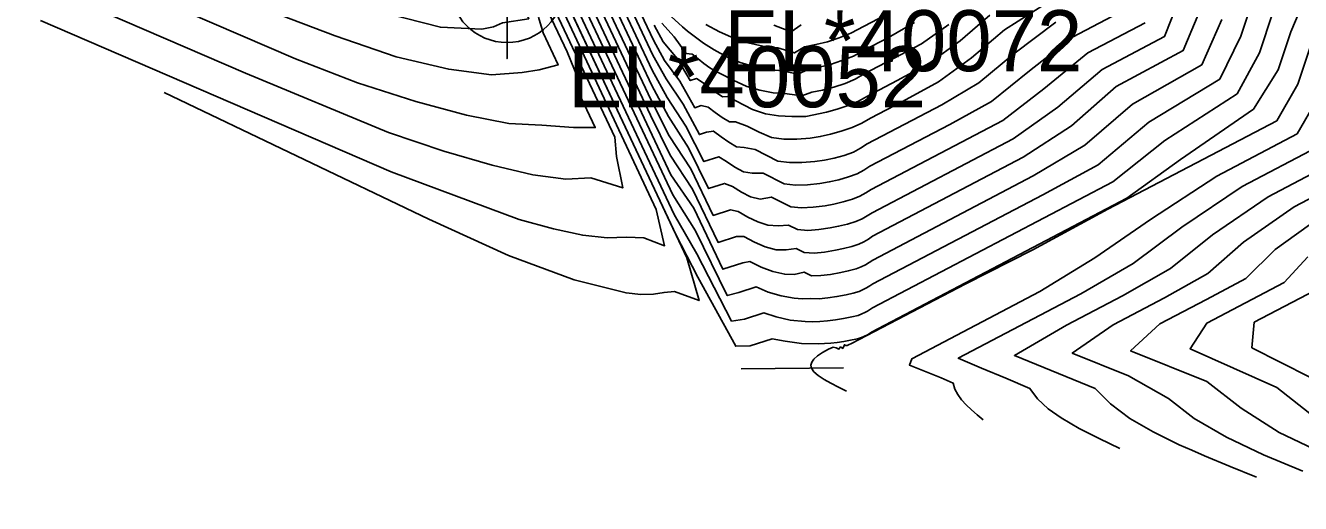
# Model space of a CAD drawing. Extents: x 2356077 to 2359823, y 225951 to 227822.
# Drawn here: x 2357968.7 to 2358021, y 226096.2 to 226115.8 of the extents above; entities that cross this region are included whole.
import ezdxf

# ---------------------------------------------------------------- set-up
doc = ezdxf.new("R2010")
doc.units = 0
for name, color, linetype in [('DTM Contours Major', 7, 'Continuous'), ('DTM Contours Minor', 7, 'Continuous'), ('Exist DTM Breakline', 7, 'Continuous'), ('Exist DTM Breakline Cogo Comment', 7, 'Continuous'), ('Exist DTM Breakline Cogo Point CELL', 7, 'Continuous'), ('Exist DTM Breakline Underwater', 7, 'Continuous'), ('Exist DTM Breakline Underwater Cogo Comment', 7, 'Continuous'), ('Exist DTM Drainline', 7, 'Continuous'), ('PH Exist DTM Breakline', 7, 'Continuous')]:
    doc.layers.add(name, color=color, linetype=linetype)

msp = doc.modelspace()

# ---------------------------------------------------------------- linework, layer by layer
at = {"layer": 'DTM Contours Major'}
for points in [[(2357965.064, 226120.795), (2357979.778, 226114.449), (2357982.33, 226113.459), (2357984.715, 226112.697), (2357986.796, 226112.133), (2357988.533, 226111.797), (2357989.89, 226111.723), (2357991.183, 226111.638), (2357992.075, 226111.629), (2357991.502, 226112.849), (2357991.373, 226113.63), (2357990.918, 226114.73), (2357990.025, 226116.63)], [(2357992.136, 226118.159), (2357994.39, 226113.363), (2357995.072, 226112.084), (2357995.894, 226110.802), (2357996.723, 226109.132), (2357997.373, 226109.343), (2357997.696, 226109.215), (2357998.065, 226108.985), (2357998.44, 226108.792), (2357998.84, 226108.698), (2357999.301, 226108.782), (2358000.088, 226108.386), (2358000.535, 226108.343), (2358001.005, 226108.366), (2358001.496, 226108.428), (2358001.861, 226108.497), (2358002.238, 226108.586), (2358002.628, 226108.696), (2358002.92, 226108.814), (2358003.166, 226108.949), (2358003.392, 226109.097), (2358008.786, 226111.924), (2358010.473, 226113.225), (2358012.273, 226114.69), (2358014.631, 226115.926)], [(2357990.792, 226117.69), (2357995.315, 226108.063), (2357996.24, 226106.458), (2357997.668, 226103.696), (2357998.194, 226103.774), (2357998.985, 226104.03), (2357999.489, 226103.866), (2358000.071, 226103.735), (2358000.678, 226103.675), (2358000.976, 226103.671), (2358001.282, 226103.681), (2358001.597, 226103.707), (2358001.92, 226103.747), (2358002.253, 226103.802), (2358002.596, 226103.871), (2358002.849, 226103.93), (2358003.002, 226103.988), (2358003.128, 226104.048), (2358003.239, 226104.11), (2358003.439, 226104.236), (2358013.292, 226109.401), (2358015.43, 226111.099), (2358018.4, 226113.017), (2358019.311, 226114.695), (2358019.863, 226116.343)], [(2357994.799, 226115.908), (2357995.309, 226115.353), (2357995.802, 226114.668), (2357996.052, 226114.643), (2357996.29, 226114.444), (2357996.53, 226114.259), (2357996.772, 226114.086), (2357997.007, 226113.938), (2357997.225, 226113.837), (2357997.735, 226113.58), (2357998.284, 226113.314), (2357998.818, 226113.158), (2357999.37, 226113.058), (2357999.939, 226113.015), (2358000.541, 226112.936), (2358000.958, 226113.085), (2358001.4, 226113.169), (2358001.852, 226113.285), (2358002.316, 226113.433), (2358002.739, 226113.614), (2358003.105, 226113.831), (2358005.453, 226115.062), (2358006.578, 226115.864)], [(2358022.492, 226110.277), (2358019.663, 226108.794), (2358017.379, 226107.238), (2358015.66, 226105.85), (2358013.696, 226104.729), (2358011.403, 226103.526), (2358009.264, 226102.281), (2358012.576, 226100.938), (2358013.207, 226100.299), (2358014, 226099.706), (2358014.958, 226099.151), (2358016.022, 226098.629), (2358016.534, 226098.398), (2358017.053, 226098.171), (2358018.112, 226097.73), (2358019.184, 226097.296)]]:
    msp.add_lwpolyline(points, dxfattribs=at)
at = {"layer": 'DTM Contours Minor'}
for points in [[(2357968.486, 226123.42), (2357969.684, 226122.463), (2357971.022, 226121.55), (2357972.487, 226120.676), (2357975.027, 226119.524), (2357983.529, 226116.315), (2357985.727, 226115.747), (2357987.417, 226115.672), (2357987.899, 226115.762), (2357988.269, 226115.919), (2357989.35, 226116.095), (2357988.759, 226117.354), (2357988.668, 226117.449), (2357988.584, 226117.652), (2357988.491, 226117.9), (2357988.377, 226118.162), (2357988.212, 226118.336), (2357984.507, 226123.042), (2357982.651, 226125.46), (2357980.576, 226128.035), (2357978.607, 226130.537), (2357976.234, 226133.394), (2357976.13, 226133.505)], [(2357956.941, 226122.831), (2357977.733, 226113.863), (2357983.59, 226111.426), (2357985.868, 226110.668), (2357987.846, 226110.087), (2357989.515, 226109.698), (2357990.867, 226109.519), (2357991.893, 226109.568), (2357993.202, 226109.156), (2357992.951, 226110.444), (2357992.872, 226111.238), (2357990.223, 226116.872)], [(2357992.403, 226118.257), (2357994.412, 226113.981), (2357995.028, 226112.862), (2357995.789, 226111.691), (2357996.532, 226110.237), (2357997.137, 226110.433), (2357997.463, 226110.235), (2357997.805, 226110.011), (2357998.152, 226109.817), (2357998.515, 226109.76), (2357998.958, 226109.757), (2357999.821, 226109.322), (2358000.289, 226109.275), (2358000.778, 226109.285), (2358001.289, 226109.339), (2358001.668, 226109.405), (2358002.06, 226109.493), (2358002.465, 226109.605), (2358002.808, 226109.733), (2358003.083, 226109.88), (2358003.333, 226110.043), (2358006.615, 226111.763), (2358008.324, 226112.705), (2358009.881, 226113.956), (2358011.638, 226115.334), (2358013.833, 226116.485)], [(2357992.67, 226118.355), (2357994.434, 226114.6), (2357994.981, 226113.635), (2357995.681, 226112.586), (2357996.344, 226111.342), (2357996.632, 226111.436), (2357996.921, 226111.49), (2357997.233, 226111.248), (2357997.549, 226111.032), (2357997.869, 226110.841), (2357998.181, 226110.818), (2357998.626, 226110.726), (2357999.56, 226110.255), (2358000.046, 226110.199), (2358000.552, 226110.193), (2358001.079, 226110.235), (2358001.469, 226110.295), (2358001.872, 226110.38), (2358002.288, 226110.491), (2358002.661, 226110.625), (2358002.958, 226110.784), (2358003.226, 226110.964), (2358006.28, 226112.564), (2358007.809, 226113.459), (2358009.236, 226114.653), (2358010.967, 226115.959)], [(2357992.938, 226118.452), (2357994.461, 226115.21), (2357994.917, 226114.385), (2357995.547, 226113.539), (2357996.152, 226112.447), (2357996.419, 226112.534), (2357996.703, 226112.47), (2357996.99, 226112.245), (2357997.281, 226112.043), (2357997.576, 226111.861), (2357997.829, 226111.871), (2357998.299, 226111.692), (2357998.798, 226111.441), (2357999.303, 226111.224), (2357999.813, 226111.162), (2358000.342, 226111.153), (2358000.894, 226111.199), (2358001.302, 226111.265), (2358001.723, 226111.361), (2358002.157, 226111.485), (2358002.605, 226111.637), (2358003.006, 226111.812), (2358003.358, 226112.01), (2358004.68, 226112.703), (2358006.15, 226113.501), (2358007.509, 226114.49), (2358008.856, 226115.638), (2358010.536, 226116.71)], [(2357990.517, 226117.609), (2357995.372, 226107.276), (2357996.276, 226105.503), (2357997.839, 226102.665), (2357998.425, 226102.682), (2357999.328, 226102.975), (2357999.865, 226102.869), (2358000.527, 226102.772), (2358001.226, 226102.758), (2358001.479, 226102.771), (2358001.737, 226102.793), (2358002, 226102.825), (2358002.27, 226102.865), (2358002.546, 226102.915), (2358002.829, 226102.973), (2358002.993, 226103.019), (2358003.093, 226103.064), (2358003.26, 226103.153), (2358003.404, 226103.241), (2358013.878, 226108.731), (2358016.079, 226110.317), (2358019.072, 226112.392), (2358020.077, 226113.999), (2358020.598, 226115.553), (2358021.258, 226117.121)], [(2357991.063, 226117.778), (2357995.25, 226108.868), (2357996.183, 226107.396), (2357997.49, 226104.74), (2357997.966, 226104.867), (2357998.671, 226105.096), (2357999.171, 226104.881), (2357999.695, 226104.726), (2358000.236, 226104.634), (2358000.565, 226104.607), (2358000.914, 226104.624), (2358001.25, 226104.615), (2358001.609, 226104.649), (2358001.981, 226104.703), (2358002.366, 226104.777), (2358002.651, 226104.843), (2358002.895, 226104.913), (2358003.061, 226104.985), (2358003.203, 226105.061), (2358003.333, 226105.14), (2358003.456, 226105.222), (2358010.432, 226108.879), (2358012.702, 226110.109), (2358014.77, 226111.853), (2358017.684, 226113.618), (2358018.542, 226115.385), (2358019.124, 226117.122)], [(2357991.333, 226117.87), (2357995.173, 226109.698), (2357996.112, 226108.322), (2357997.303, 226105.819), (2357998.129, 226106.087), (2357998.413, 226106.133), (2357998.879, 226105.904), (2357999.356, 226105.732), (2357999.848, 226105.616), (2358000.229, 226105.611), (2358000.637, 226105.704), (2358000.938, 226105.553), (2358001.322, 226105.563), (2358001.723, 226105.613), (2358002.141, 226105.688), (2358002.45, 226105.756), (2358002.768, 226105.838), (2358002.978, 226105.919), (2358003.153, 226106.007), (2358003.311, 226106.102), (2358003.459, 226106.201), (2358010.033, 226109.647), (2358012.155, 226110.909), (2358014.107, 226112.59), (2358016.943, 226114.207), (2358017.771, 226116.069)], [(2357991.601, 226117.965), (2357994.338, 226112.14), (2357995.141, 226110.506), (2357996.065, 226109.105), (2357997.109, 226106.923), (2357997.872, 226107.171), (2357998.17, 226107.163), (2357998.6, 226106.93), (2357999.039, 226106.747), (2357999.489, 226106.612), (2357999.903, 226106.617), (2358000.315, 226106.668), (2358000.645, 226106.502), (2358001.049, 226106.485), (2358001.476, 226106.528), (2358001.921, 226106.6), (2358002.251, 226106.671), (2358002.593, 226106.756), (2358002.879, 226106.849), (2358003.09, 226106.949), (2358003.276, 226107.057), (2358003.45, 226107.173), (2358009.628, 226110.412), (2358011.603, 226111.696), (2358013.44, 226113.314), (2358016.186, 226114.787), (2358016.999, 226116.747)], [(2357991.869, 226118.062), (2357994.365, 226112.749), (2357995.11, 226111.299), (2357995.989, 226109.933), (2357996.916, 226108.027), (2357997.62, 226108.256), (2357997.932, 226108.191), (2357998.33, 226107.958), (2357998.735, 226107.768), (2357999.156, 226107.633), (2357999.575, 226107.607), (2357999.999, 226107.629), (2358000.363, 226107.446), (2358000.788, 226107.412), (2358001.237, 226107.446), (2358001.706, 226107.514), (2358002.055, 226107.584), (2358002.415, 226107.673), (2358002.763, 226107.776), (2358003.013, 226107.885), (2358003.228, 226108.007), (2358003.428, 226108.139), (2358009.215, 226111.172), (2358011.044, 226112.469), (2358012.856, 226114.019), (2358015.415, 226115.36), (2358016.224, 226117.419)], [(2357969.333, 226116.018), (2357983.705, 226109.819), (2357988.96, 226107.863), (2357990.365, 226107.473), (2357991.565, 226107.217), (2357992.56, 226107.104), (2357993.352, 226107.141), (2357994.068, 226107.11), (2357994.92, 226106.788), (2357994.577, 226108.276), (2357990.602, 226116.734)], [(2357991.213, 226116.1), (2357995.824, 226106.287), (2357996.329, 226104.537), (2357995.323, 226104.916), (2357994.894, 226104.874), (2357994.461, 226104.796), (2357993.943, 226104.79), (2357993.342, 226104.854), (2357991.206, 226105.391), (2357988.513, 226106.383), (2357985.246, 226107.872), (2357974.393, 226113.072)], [(2357978.71, 226116.414), (2357981.411, 226115.395), (2357983.916, 226114.534), (2357986.068, 226114.022), (2357987.818, 226113.793), (2357989.078, 226113.896), (2357989.779, 226114.005), (2357990.552, 226114.203), (2357989.933, 226115.521), (2357989.752, 226116.155)], [(2357994.485, 226115.825), (2357994.86, 226115.148), (2357995.427, 226114.461), (2357995.972, 226113.556), (2357996.231, 226113.64), (2357996.497, 226113.46), (2357996.76, 226113.254), (2357997.027, 226113.065), (2357997.297, 226112.892), (2357997.491, 226112.901), (2357998.529, 226112.378), (2357999.055, 226112.188), (2357999.585, 226112.107), (2358000.133, 226112.081), (2358000.704, 226112.089), (2358001.553, 226112.264), (2358001.996, 226112.385), (2358002.452, 226112.536), (2358002.871, 226112.715), (2358003.237, 226112.923), (2358004.46, 226113.565), (2358005.797, 226114.286), (2358007.034, 226115.192), (2358008.26, 226116.244)], [(2357995.193, 226116.191), (2357995.649, 226115.768), (2357995.862, 226115.586), (2357996.076, 226115.414), (2357996.291, 226115.251), (2357996.508, 226115.097), (2357996.727, 226114.952), (2357996.948, 226114.817), (2357997.476, 226114.535), (2357998.02, 226114.305), (2357998.58, 226114.13), (2357999.156, 226114.013), (2357999.748, 226113.958), (2358000.387, 226113.816), (2358000.801, 226114.019), (2358001.255, 226114.104), (2358001.718, 226114.223), (2358002.19, 226114.376), (2358002.658, 226114.563), (2358003.069, 226114.789), (2358004.094, 226115.327), (2358005.164, 226115.935)], [(2357996.613, 226115.864), (2357997.176, 226115.554), (2357997.753, 226115.297), (2357998.344, 226115.099), (2357998.949, 226114.964), (2357999.567, 226114.896), (2358000.244, 226114.69), (2358000.656, 226114.946), (2358001.12, 226115.031), (2358001.592, 226115.152), (2358002.071, 226115.31), (2358002.557, 226115.502), (2358003.938, 226116.222)], [(2358021.887, 226116.414), (2358020.879, 226113.407), (2358020.019, 226111.911), (2358013.096, 226108.283), (2358010.016, 226106.62), (2358007.244, 226105.211), (2358002.582, 226102.771), (2358002.46, 226102.718), (2358002.402, 226102.699), (2358002.346, 226102.693), (2358002.292, 226102.726), (2358002.222, 226102.573), (2358002.137, 226102.635), (2358002.064, 226102.548), (2358001.952, 226102.605), (2358001.829, 226102.627), (2358001.638, 226102.548), (2358001.391, 226102.405), (2358001.192, 226102.27), (2358001.044, 226102.141), (2358000.951, 226102.017), (2358000.915, 226101.894), (2358000.938, 226101.77), (2358001.044, 226101.62), (2358001.222, 226101.466), (2358001.459, 226101.308), (2358001.74, 226101.149), (2358002.05, 226100.988), (2358002.375, 226100.827)], [(2357999.393, 226115.824), (2358000.108, 226115.56), (2358000.523, 226115.847)], [(2358021.664, 226112.764), (2358020.862, 226111.376), (2358017.559, 226109.645), (2358014.846, 226107.868), (2358012.559, 226106.291), (2358010.307, 226104.906), (2358005.05, 226102.15), (2358004.955, 226101.895), (2358006.263, 226101.364), (2358006.756, 226101.149), (2358006.821, 226100.91), (2358006.936, 226100.683), (2358007.093, 226100.466), (2358007.285, 226100.256), (2358007.502, 226100.051), (2358007.735, 226099.849), (2358007.978, 226099.65)], [(2358021.672, 226110.824), (2358018.596, 226109.212), (2358016.123, 226107.543), (2358014.131, 226106.058), (2358011.99, 226104.811), (2358006.961, 226102.175), (2358007.907, 226101.764), (2358008.916, 226101.355), (2358009.898, 226100.938), (2358010.21, 226100.507), (2358010.647, 226100.105), (2358011.183, 226099.726), (2358011.543, 226099.507), (2358011.924, 226099.293), (2358012.323, 226099.084), (2358012.735, 226098.879), (2358013.581, 226098.473)], [(2358023.316, 226109.732), (2358020.733, 226108.378), (2358018.656, 226106.937), (2358017.198, 226105.647), (2358015.413, 226104.651), (2358013.309, 226103.549), (2358011.632, 226102.387), (2358013.944, 226101.449), (2358015.58, 226100.516), (2358016.628, 226099.702), (2358017.959, 226098.936), (2358019.477, 226098.217), (2358021.087, 226097.541)], [(2358021.8, 226107.96), (2358019.961, 226106.634), (2358018.757, 226105.44), (2358017.134, 226104.576), (2358015.23, 226103.579), (2358014.026, 226102.483), (2358017.151, 226101.216), (2358018.559, 226100.126), (2358020.124, 226099.129), (2358022.106, 226098.181)], [(2358021.299, 226106.327), (2358020.327, 226105.273), (2358017.159, 226103.613), (2358016.468, 226102.56), (2358020.02, 226100.979), (2358021.563, 226099.757)], [(2358021.897, 226105.119), (2358019.092, 226103.649), (2358018.997, 226102.601), (2358022.568, 226100.798)]]:
    msp.add_lwpolyline(points, dxfattribs=at)
at = {"layer": 'Exist DTM Breakline'}
msp.add_spline([(2357739.379, 226441.004), (2357819.613, 226359.102), (2357890.87, 226277.588), (2357993.999, 226180.096), (2358102.764, 226183.23), (2358191.473, 226205.9), (2358275.273, 226131.78), (2358421.38, 226152.319), (2358505.025, 226137.402), (2358547.118, 226053.573)], degree=3, dxfattribs=at)
at = {"layer": 'Exist DTM Breakline Cogo Point CELL'}
msp.add_lwpolyline([(2357988.46, 226120.463), (2357988.46, 226114.463), (2357988.46, 226117.463), (2357991.46, 226117.463), (2357985.46, 226117.463)], dxfattribs=at)
msp.add_circle((2357988.46, 226117.463), 2.344, dxfattribs=at)
at = {"layer": 'Exist DTM Breakline Underwater'}
msp.add_spline([(2357739.428, 226434.309), (2357811.723, 226357.465), (2357885.724, 226276.345), (2357991.789, 226172.502), (2358103.028, 226173.66), (2358191.056, 226197.408), (2358272.648, 226122.63), (2358421.22, 226141.688), (2358498.765, 226117.394), (2358527.12, 226046.782)], degree=3, dxfattribs=at)
at = {"layer": 'Exist DTM Drainline'}
msp.add_spline([(2358002.822, 226157.077), (2358085.779, 226145.3), (2358186.306, 226180.964), (2358265.469, 226105.433), (2358430.76, 226108.273), (2358483.144, 226082.187), (2358495.873, 226067.413)], degree=3, dxfattribs=at)
at = {"layer": 'PH Exist DTM Breakline'}
msp.add_line((2358002.253, 226101.786), (2357998.055, 226101.734), dxfattribs=at)

# ---------------------------------------------------------------- texts
at = {"layer": 'Exist DTM Breakline Cogo Comment'}
msp.add_text('EL*40052', height=2.5, dxfattribs=at).set_placement((2357990.96, 226112.463))
at = {"layer": 'Exist DTM Breakline Underwater Cogo Comment'}
msp.add_text('EL*40072', height=2.5, dxfattribs=at).set_placement((2357997.362, 226113.943))

doc.saveas('drawing.dxf')
